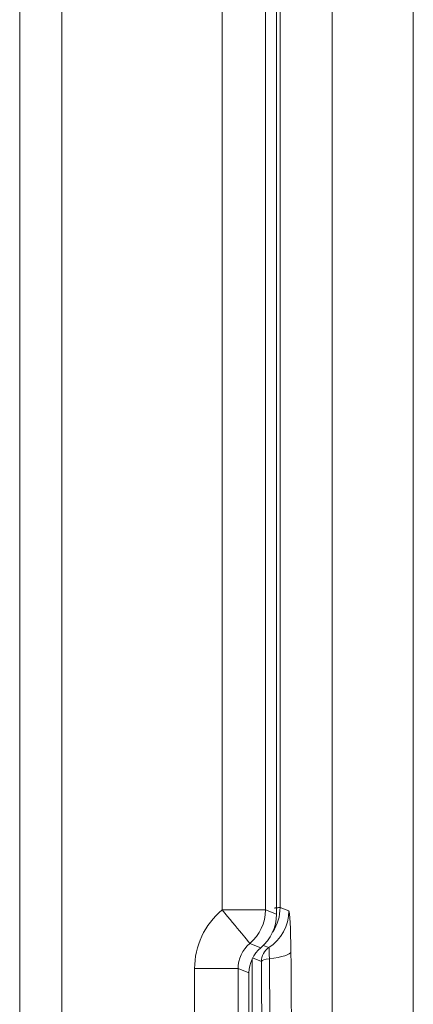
# Model space of a CAD drawing. Header units: millimetres. Extents: x 0 to 594, y 0 to 420.
# Tile 678 of 915: x 289.2 to 292.79, y 323.71 to 332.7. Entities that reach past the tile are written whole.
import ezdxf

# ---------------------------------------------------------------- set-up
doc = ezdxf.new("R2010")
doc.units = ezdxf.units.MM
doc.layers.add('1', color=7, linetype='Continuous', true_color=0xffffff)

msp = doc.modelspace()

# ---------------------------------------------------------------- linework, layer by layer
at = {"layer": '1', "color": 155, "linetype": 'Continuous', "lineweight": 13}
for p, q in [((292.0519, 284.2523), (292.0519, 345.3963)), ((292.7932, 345.3963), (292.7932, 284.2523)), ((289.2019, 299.1175), (289.2019, 343.418)), ((289.5868, 343.418), (289.5868, 299.1175)), ((291.0478, 324.5712), (291.0478, 335.0775)), ((291.4442, 335.0775), (291.4442, 324.5712)), ((291.5778, 335.0556), (291.5778, 324.5931)), ((291.0478, 324.5712), (291.4442, 324.5712)), ((291.4442, 324.5712), (291.5443, 324.5318)), ((291.5778, 324.5931), (291.6568, 324.562)), ((291.4013, 324.2255), (291.3013, 324.2648)), ((291.4749, 324.2268), (291.4245, 324.2466)), ((291.3233, 324.125), (291.3233, 320.5237)), ((291.4067, 324.1011), (291.327, 324.1325)), ((290.7975, 324.0351), (291.1939, 324.0351)), ((290.7975, 320.6135), (290.7975, 324.0351)), ((291.294, 323.9958), (291.1939, 324.0351)), ((291.1939, 324.0351), (291.1939, 320.6135))]:
    msp.add_line(p, q, dxfattribs=at)
at = {"layer": '1', "color": 155, "linetype": 'Continuous', "lineweight": 18}
for p, q in [((291.5443, 324.5318), (291.5443, 335.1168)), ((291.294, 320.6529), (291.294, 323.9958))]:
    msp.add_line(p, q, dxfattribs=at)
at = {"layer": '1', "color": 155, "linetype": 'Continuous', "lineweight": 13}
for centre, major_axis, ratio, start_param, end_param in [((291.4984, 324.0345), (0.6636, -0.226), 0.998503, 2.596843, 3.469417), ((291.0446, 324.5712), (-0.2568, 0.3067), 0.006111, 3.183487, 4.707272), ((291.0446, 324.5712), (0.1464, 0.3722), 0.998863, 4.214197, 5.086771), ((291.2572, 324.562), (-0.1464, -0.3722), 0.998863, 0.951313, 1.945178), ((291.1782, 324.5931), (0.1464, 0.3722), 0.998863, 4.499723, 5.086771), ((291.6565, 324.1011), (0, -0.461), 0.044374, 1.763935, 3.124139), ((291.4952, 324.0345), (0.284, -0.1012), 0.995014, 2.610857, 3.48343), ((291.5566, 324.1011), (-0.0549, -0.1396), 0.998863, 4.092906, 5.086771), ((291.4748, 324.1011), (0, 0.1257), 0.044374, 4.905528, 6.265732), ((291.277, 324.1896), (-0.4, -0.0035), 0.191752, 2.102499, 3.096364), ((291.5566, 324.1011), (-0.15, -0.0013), 0.191752, 5.244092, 6.237957), ((291.0717, 322.3243), (0, 9.3825), 0.044374, 4.51925, 4.905528)]:
    msp.add_ellipse(centre, major_axis=major_axis, ratio=ratio, start_param=start_param, end_param=end_param, dxfattribs=at)
at = {"layer": '1', "color": 155, "linetype": 'Continuous', "lineweight": 18}
for centre, major_axis, ratio, start_param, end_param in [((291.1438, 324.5322), (0.3792, -0.1292), 0.998503, 5.738436, 6.61101), ((291.5944, 323.9955), (0.2844, -0.0969), 0.998503, 2.596843, 3.469417), ((291.2534, 322.3243), (0, -9.7178), 0.044374, 1.377657, 1.763935), ((291.0036, 322.3243), (0, 9.2568), 0.044374, 4.51925, 4.905528)]:
    msp.add_ellipse(centre, major_axis=major_axis, ratio=ratio, start_param=start_param, end_param=end_param, dxfattribs=at)
at = {"layer": '1', "color": 155, "linetype": 'Continuous', "lineweight": 13}
msp.add_open_spline([(291.5778, 324.5931), (291.5771, 324.5931), (291.5756, 324.5931), (291.5712, 324.5928), (291.5682, 324.5926), (291.5608, 324.5919), (291.5563, 324.5914), (291.5498, 324.5907), (291.5485, 324.5906), (291.5457, 324.5903), (291.5414, 324.5898), (291.5367, 324.5893), (291.5311, 324.5887), (291.5288, 324.5884), (291.5264, 324.5881)], degree=3, knots=[0, 0, 0, 0, 0.230375, 0.230375, 0.46075, 0.46075, 0.691125, 0.691125, 0.748719, 0.748719, 0.806312, 0.9215, 0.9215, 1, 1, 1, 1], dxfattribs=at)

doc.saveas('drawing.dxf')
